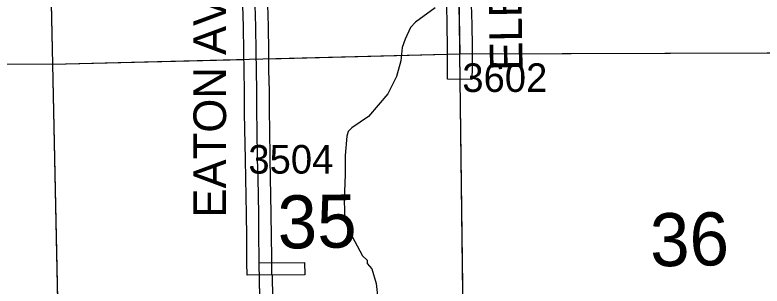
# Model space of a CAD drawing. Extents: x 23.6 to 68.7, y -63 to -29.
# Drawn here: x 36.588 to 38.418, y -45.249 to -44.585 of the extents above; entities that cross this region are included whole.
import ezdxf

# ---------------------------------------------------------------- set-up
doc = ezdxf.new("R2010")
doc.units = 0
for name, color, linetype in [('tdCoCorpBndry', 7, 'Continuous'), ('tdCoHydroRiver', 7, 'Continuous'), ('tdCoSecRdNmbr', 7, 'Continuous'), ('tdCoSecRdTxt', 7, 'Continuous'), ('tdCoSecRteBand', 7, 'Continuous'), ('tdCoSecRteCL', 7, 'Continuous'), ('tdCoSectLine', 7, 'Continuous'), ('tdCoSectLinePart', 7, 'Continuous'), ('tdCoSectNmbr', 7, 'Continuous'), ('tdCoSurfAsphalt', 7, 'Continuous'), ('tdCoSurfAsphaltUnbanded', 7, 'Continuous'), ('tdCoSurfGravel', 7, 'Continuous')]:
    doc.layers.add(name, color=color, linetype=linetype)

msp = doc.modelspace()

# ---------------------------------------------------------------- linework, layer by layer
at = {"layer": 'tdCoCorpBndry'}
msp.add_lwpolyline([(37.2974, -45.1915), (37.2983, -45.2218), (37.2187, -45.2226), (37.2214, -45.446), (37.2481, -45.4462), (37.2495, -45.5866), (37.1921, -45.5865), (37.1916, -45.6041), (37.1922, -45.6103), (37.1912, -45.6899), (37.0447, -45.6136), (36.9452, -45.5618), (36.9409, -45.3224), (37.1886, -45.3197), (37.1866, -45.1925)], close=True, dxfattribs=at)
at = {"layer": 'tdCoHydroRiver'}
msp.add_lwpolyline([(37.618, -44.5678), (37.5693, -44.6029), (37.5568, -44.6156), (37.5444, -44.6442), (37.5367, -44.6647), (37.5338, -44.6979), (37.5231, -44.7359), (37.5013, -44.7787), (37.4544, -44.8343), (37.4136, -44.8615), (37.4042, -44.871), (37.4011, -44.8821), (37.3968, -44.9295), (37.3971, -44.9752), (37.3945, -45.04), (37.3965, -45.0889), (37.4013, -45.0968), (37.4077, -45.1156), (37.4398, -45.1754), (37.4509, -45.1863), (37.451, -45.1942), (37.4621, -45.2068), (37.4735, -45.243), (37.4769, -45.2808)], dxfattribs=at)
at = {"layer": 'tdCoSecRteBand'}
for points in [[(37.2069, -44.5607), (37.2082, -44.6124), (37.2082, -44.6126), (37.2082, -44.6128), (37.2091, -44.6753), (37.2091, -44.6753), (37.2091, -44.6753), (37.2096, -44.7202), (37.2107, -44.771), (37.2107, -44.7713), (37.2107, -44.7716), (37.2109, -44.8238), (37.2117, -44.8641), (37.2117, -44.8642), (37.2117, -44.8643), (37.2128, -44.9376), (37.2137, -44.9852), (37.2145, -45.0269), (37.2145, -45.0269), (37.2145, -45.027), (37.2153, -45.0735), (37.2153, -45.0736), (37.2153, -45.0737), (37.216, -45.1268), (37.216, -45.1268), (37.216, -45.1269), (37.2165, -45.1806), (37.2166, -45.1922), (37.217, -45.2222), (37.157, -45.2229), (37.1566, -45.1929), (37.1565, -45.1812), (37.1565, -45.1812), (37.1565, -45.1812), (37.156, -45.1275), (37.1553, -45.0745), (37.1545, -45.0281), (37.1537, -44.9863), (37.1537, -44.9863), (37.1537, -44.9863), (37.1528, -44.9386), (37.1528, -44.9386), (37.1528, -44.9385), (37.1517, -44.8653), (37.1509, -44.8247), (37.1509, -44.8245), (37.1509, -44.8242), (37.1507, -44.7721), (37.1496, -44.7214), (37.1496, -44.7212), (37.1496, -44.721), (37.1491, -44.676), (37.1482, -44.6138), (37.1469, -44.5622)], [(37.7061, -44.5594), (37.7071, -44.6086), (37.7071, -44.6087), (37.7071, -44.6087), (37.7081, -44.6632), (37.7081, -44.6635), (37.7081, -44.6639), (37.7079, -44.713), (37.7077, -44.743), (37.6477, -44.7426), (37.6479, -44.7127), (37.6481, -44.6639), (37.6471, -44.6098), (37.6461, -44.5605)]]:
    msp.add_lwpolyline(points, dxfattribs=at)
at = {"layer": 'tdCoSecRteCL'}
for points in [[(37.1879, -45.273), (37.1871, -45.2365), (37.1866, -45.1925), (37.1865, -45.1809), (37.186, -45.1271), (37.1853, -45.074), (37.1845, -45.0275), (37.1837, -44.9857), (37.1828, -44.9381), (37.1817, -44.8647), (37.1809, -44.8241), (37.1807, -44.7717), (37.1796, -44.7207), (37.1791, -44.6757), (37.1782, -44.6132), (37.1769, -44.5614), (37.1758, -44.5006), (37.1746, -44.4462), (37.1735, -44.3978), (37.1723, -44.3141), (37.1712, -44.2444), (37.17, -44.2168), (37.1697, -44.1907)], [(37.6779, -44.7128), (37.6781, -44.6637), (37.6771, -44.6092), (37.6761, -44.5599), (37.6754, -44.5074), (37.6739, -44.442), (37.6727, -44.3789), (37.6712, -44.3264), (37.6702, -44.282), (37.6695, -44.2571), (37.669, -44.2201), (37.668, -44.192), (37.6671, -44.1851)]]:
    msp.add_lwpolyline(points, dxfattribs=at)
at = {"layer": 'tdCoSectLine'}
for points in [[(37.6599, -43.678), (37.6777, -44.6808)], [(36.6581, -43.6926), (36.6803, -44.7056)], [(36.6803, -44.7056), (37.6777, -44.6808)], [(37.6777, -44.6808), (38.6815, -44.677)], [(37.6909, -45.6918), (37.6777, -44.6808)], [(35.6814, -44.7034), (36.6803, -44.7056)], [(36.6803, -44.7056), (36.7012, -45.7036)]]:
    msp.add_lwpolyline(points, dxfattribs=at)
at = {"layer": 'tdCoSectLinePart'}
for points in [[(36.6698, -44.2249), (36.6803, -44.7056)], [(37.2091, -44.6925), (37.6477, -44.6816)], [(37.7077, -44.6807), (38.6815, -44.677)], [(35.7112, -44.7034), (36.6803, -44.7056)], [(36.6803, -44.7056), (37.1491, -44.694)], [(36.6803, -44.7056), (36.7006, -45.6736)], [(37.6905, -45.6619), (37.6785, -44.7428)]]:
    msp.add_lwpolyline(points, dxfattribs=at)
at = {"layer": 'tdCoSurfAsphalt'}
msp.add_lwpolyline([(37.1866, -45.1925), (37.1865, -45.1809), (37.186, -45.1271), (37.1853, -45.074), (37.1845, -45.0275), (37.1837, -44.9857), (37.1828, -44.9381), (37.1817, -44.8647), (37.1809, -44.8241), (37.1807, -44.7717), (37.1796, -44.7207), (37.1791, -44.6757), (37.1782, -44.6132), (37.1769, -44.5614)], dxfattribs=at)
at = {"layer": 'tdCoSurfAsphaltUnbanded'}
msp.add_lwpolyline([(37.1886, -45.3193), (37.1879, -45.273), (37.1871, -45.2365), (37.1866, -45.1925)], dxfattribs=at)
at = {"layer": 'tdCoSurfGravel'}
msp.add_lwpolyline([(37.6779, -44.7128), (37.6781, -44.6637), (37.6771, -44.6092), (37.6761, -44.5599)], dxfattribs=at)

# ---------------------------------------------------------------- texts
at = {"layer": 'tdCoSecRdNmbr'}
for s, rotation, p in [('3602', 0.0296, (37.6841, -44.7739)), ('3504', 0.0292, (37.16, -44.974))]:
    msp.add_text(s, height=0.07, rotation=rotation, dxfattribs=at).set_placement(p)
at = {"layer": 'tdCoSecRdTxt'}
for s, rotation, p in [('ELBA AVE', 91.0125, (37.8321, -44.7215)), ('EATON AVE', 90, (37.1055, -45.0817))]:
    msp.add_text(s, height=0.08, rotation=rotation, dxfattribs=at).set_placement(p)
at = {"layer": 'tdCoSectNmbr'}
for s, rotation, p in [('35', 1.0292, (37.2327, -45.1579)), ('36', 1.0299, (38.145, -45.2015))]:
    msp.add_text(s, height=0.13, rotation=rotation, dxfattribs=at).set_placement(p)

doc.saveas('drawing.dxf')
